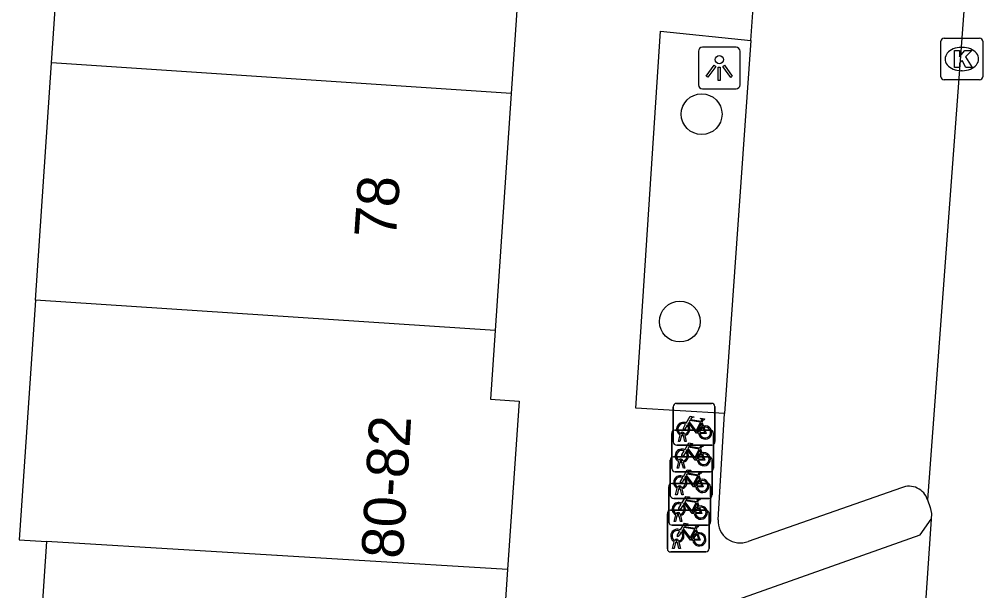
# Model space of a CAD drawing. Extents: x 159961 to 160856, y 382704 to 383353.
# Drawn here: x 160555.12 to 160578.21, y 382840.38 to 382854.08 of the extents above; entities that cross this region are included whole.
import ezdxf

# ---------------------------------------------------------------- set-up
doc = ezdxf.new("R2010")
doc.units = 0
for name, color, linetype in [('IMGEO_Boom', 7, 'Continuous'), ('IMGEO_Fietsenrek', 7, 'Continuous'), ('IMGEO_Kolk', 7, 'Continuous'), ('IMGEO_Lichtpunt', 7, 'Continuous'), ('IMGEO_Pand', 7, 'Continuous'), ('IMGEO_Pand_nummerreeks', 7, 'Continuous'), ('IMGEO_Parkeervlak_open', 7, 'Continuous'), ('IMGEO_Rijbaan_lokaal_open', 7, 'Continuous'), ('IMGEO_Voetpad_open', 7, 'Continuous')]:
    doc.layers.add(name, color=color, linetype=linetype)

msp = doc.modelspace()

# ---------------------------------------------------------------- linework, layer by layer
at = {"layer": 'IMGEO_Boom'}
for centre in [(160571.47, 382851.805), (160570.947, 382846.834)]:
    msp.add_circle(centre, 0.489, dxfattribs=at)
at = {"layer": 'IMGEO_Fietsenrek'}
for p, q in [((160570.864, 382844.874), (160571.705, 382844.874)), ((160571.705, 382844.874), (160570.864, 382844.874)), ((160570.789, 382843.949), (160570.789, 382844.79)), ((160570.789, 382844.79), (160570.789, 382843.949)), ((160571.789, 382844.799), (160571.789, 382843.958)), ((160571.789, 382843.958), (160571.789, 382844.799)), ((160571.476, 382844.423), (160571.512, 382844.328)), ((160570.754, 382843.309), (160570.754, 382844.15)), ((160570.754, 382844.15), (160570.754, 382843.309)), ((160570.829, 382844.234), (160571.67, 382844.234)), ((160571.67, 382844.234), (160570.829, 382844.234)), ((160571.027, 382844.13), (160571.026, 382844.134)), ((160571.058, 382844.141), (160571.059, 382844.134)), ((160571.754, 382844.159), (160571.754, 382843.318)), ((160571.754, 382843.318), (160571.754, 382844.159)), ((160570.916, 382843.958), (160570.955, 382844.118)), ((160570.95, 382843.958), (160570.916, 382843.958)), ((160570.985, 382844.106), (160570.95, 382843.958)), ((160571.068, 382843.958), (160571.034, 382844.1)), ((160571.066, 382844.104), (160571.101, 382843.958)), ((160571.101, 382843.958), (160571.068, 382843.958)), ((160571.714, 382843.874), (160570.873, 382843.874)), ((160570.873, 382843.874), (160571.714, 382843.874)), ((160571.441, 382843.783), (160571.477, 382843.688)), ((160570.719, 382842.669), (160570.719, 382843.51)), ((160570.719, 382843.51), (160570.719, 382842.669)), ((160570.794, 382843.594), (160571.635, 382843.594)), ((160571.635, 382843.594), (160570.794, 382843.594)), ((160570.881, 382843.318), (160570.92, 382843.478)), ((160570.95, 382843.466), (160570.915, 382843.318)), ((160570.992, 382843.49), (160570.991, 382843.494)), ((160571.033, 382843.318), (160570.999, 382843.46)), ((160571.023, 382843.501), (160571.024, 382843.494)), ((160571.031, 382843.464), (160571.066, 382843.318)), ((160571.719, 382843.519), (160571.719, 382842.678)), ((160571.719, 382842.678), (160571.719, 382843.519)), ((160571.679, 382843.234), (160570.838, 382843.234)), ((160570.838, 382843.234), (160571.679, 382843.234)), ((160570.915, 382843.318), (160570.881, 382843.318)), ((160571.066, 382843.318), (160571.033, 382843.318)), ((160571.406, 382843.143), (160571.442, 382843.048)), ((160570.683, 382842.029), (160570.683, 382842.87)), ((160570.683, 382842.87), (160570.683, 382842.029)), ((160570.758, 382842.954), (160571.599, 382842.954)), ((160571.599, 382842.954), (160570.758, 382842.954)), ((160570.846, 382842.678), (160570.885, 382842.838)), ((160570.915, 382842.826), (160570.88, 382842.678)), ((160570.957, 382842.85), (160570.956, 382842.854)), ((160570.998, 382842.678), (160570.964, 382842.82)), ((160570.988, 382842.861), (160570.989, 382842.854)), ((160570.996, 382842.824), (160571.031, 382842.678)), ((160571.683, 382842.879), (160571.683, 382842.038)), ((160571.683, 382842.038), (160571.683, 382842.879)), ((160571.644, 382842.594), (160570.803, 382842.594)), ((160570.803, 382842.594), (160571.644, 382842.594)), ((160570.88, 382842.678), (160570.846, 382842.678)), ((160571.031, 382842.678), (160570.998, 382842.678)), ((160571.37, 382842.503), (160571.406, 382842.408)), ((160570.723, 382842.313), (160571.564, 382842.313)), ((160571.564, 382842.313), (160570.723, 382842.313)), ((160570.648, 382841.388), (160570.648, 382842.229)), ((160570.648, 382842.229), (160570.648, 382841.388)), ((160570.81, 382842.038), (160570.849, 382842.198)), ((160570.879, 382842.186), (160570.844, 382842.038)), ((160570.921, 382842.21), (160570.92, 382842.214)), ((160570.962, 382842.038), (160570.928, 382842.18)), ((160570.952, 382842.221), (160570.953, 382842.214)), ((160570.96, 382842.184), (160570.995, 382842.038)), ((160571.648, 382842.238), (160571.648, 382841.397)), ((160571.648, 382841.397), (160571.648, 382842.238)), ((160571.608, 382841.954), (160570.767, 382841.954)), ((160570.767, 382841.954), (160571.608, 382841.954)), ((160570.844, 382842.038), (160570.81, 382842.038)), ((160570.995, 382842.038), (160570.962, 382842.038)), ((160571.335, 382841.862), (160571.371, 382841.767)), ((160570.917, 382841.58), (160570.918, 382841.573)), ((160570.775, 382841.397), (160570.814, 382841.557)), ((160570.809, 382841.397), (160570.775, 382841.397)), ((160570.844, 382841.545), (160570.809, 382841.397)), ((160570.886, 382841.569), (160570.885, 382841.573)), ((160570.927, 382841.397), (160570.893, 382841.539)), ((160570.925, 382841.543), (160570.96, 382841.397)), ((160570.96, 382841.397), (160570.927, 382841.397)), ((160571.573, 382841.313), (160570.732, 382841.313)), ((160570.732, 382841.313), (160571.573, 382841.313))]:
    msp.add_line(p, q, dxfattribs=at)
for points in [[(160571.123, 382844.348), (160571.071, 382844.258), (160571.031, 382844.233), (160571.032, 382844.28), (160571.087, 382844.374)], [(160571.102, 382844.4), (160571.197, 382844.564), (160571.283, 382844.55), (160571.285, 382844.541), (160571.229, 382844.53), (160571.202, 382844.485), (160571.458, 382844.444)], [(160571.398, 382844.156), (160571.348, 382844.156), (160571.157, 382844.407), (160571.138, 382844.375)], [(160571.445, 382844.419), (160571.188, 382844.46), (160571.171, 382844.431), (160571.338, 382844.211), (160571.445, 382844.419)], [(160571.493, 382844.321), (160571.463, 382844.398), (160571.354, 382844.18), (160571.397, 382844.18)], [(160571.458, 382844.444), (160571.483, 382844.493), (160571.477, 382844.497), (160571.454, 382844.501), (160571.442, 382844.508), (160571.441, 382844.511), (160571.443, 382844.516), (160571.538, 382844.501), (160571.54, 382844.491), (160571.53, 382844.478), (160571.518, 382844.472), (160571.504, 382844.478), (160571.476, 382844.423)], [(160571.427, 382844.18), (160571.547, 382844.179), (160571.503, 382844.293)], [(160571.523, 382844.3), (160571.578, 382844.155), (160571.428, 382844.155)], [(160571.067, 382843.76), (160571.162, 382843.924), (160571.248, 382843.91), (160571.25, 382843.901), (160571.194, 382843.89), (160571.167, 382843.845), (160571.423, 382843.804)], [(160571.088, 382843.708), (160571.036, 382843.618), (160570.996, 382843.593), (160570.997, 382843.64), (160571.052, 382843.734)], [(160571.363, 382843.516), (160571.313, 382843.516), (160571.122, 382843.767), (160571.103, 382843.735)], [(160571.41, 382843.779), (160571.153, 382843.82), (160571.136, 382843.791), (160571.303, 382843.571), (160571.41, 382843.779)], [(160571.458, 382843.681), (160571.428, 382843.758), (160571.319, 382843.54), (160571.362, 382843.54)], [(160571.488, 382843.66), (160571.543, 382843.515), (160571.393, 382843.515)], [(160571.423, 382843.804), (160571.448, 382843.853), (160571.442, 382843.857), (160571.419, 382843.861), (160571.407, 382843.868), (160571.406, 382843.871), (160571.408, 382843.876), (160571.503, 382843.861), (160571.505, 382843.851), (160571.495, 382843.838), (160571.483, 382843.832), (160571.469, 382843.838), (160571.441, 382843.783)], [(160571.392, 382843.54), (160571.512, 382843.539), (160571.468, 382843.653)], [(160571.032, 382843.12), (160571.127, 382843.284), (160571.213, 382843.27), (160571.215, 382843.261), (160571.159, 382843.25), (160571.132, 382843.205), (160571.388, 382843.164)], [(160571.388, 382843.164), (160571.413, 382843.213), (160571.407, 382843.217), (160571.384, 382843.221), (160571.372, 382843.228), (160571.371, 382843.231), (160571.373, 382843.236), (160571.468, 382843.221), (160571.47, 382843.211), (160571.46, 382843.198), (160571.448, 382843.192), (160571.434, 382843.198), (160571.406, 382843.143)], [(160571.053, 382843.068), (160571.001, 382842.978), (160570.961, 382842.953), (160570.962, 382843), (160571.017, 382843.094)], [(160571.328, 382842.876), (160571.278, 382842.876), (160571.087, 382843.127), (160571.068, 382843.095)], [(160571.375, 382843.139), (160571.118, 382843.18), (160571.101, 382843.151), (160571.268, 382842.931), (160571.375, 382843.139)], [(160571.423, 382843.041), (160571.393, 382843.118), (160571.284, 382842.9), (160571.327, 382842.9)], [(160571.357, 382842.9), (160571.477, 382842.899), (160571.433, 382843.013)], [(160571.453, 382843.02), (160571.508, 382842.875), (160571.358, 382842.875)], [(160570.996, 382842.48), (160571.091, 382842.644), (160571.177, 382842.63), (160571.179, 382842.621), (160571.123, 382842.61), (160571.096, 382842.565), (160571.352, 382842.524)], [(160571.339, 382842.499), (160571.082, 382842.54), (160571.065, 382842.511), (160571.232, 382842.291), (160571.339, 382842.499)], [(160571.352, 382842.524), (160571.377, 382842.573), (160571.371, 382842.577), (160571.348, 382842.581), (160571.336, 382842.588), (160571.335, 382842.591), (160571.337, 382842.596), (160571.432, 382842.581), (160571.434, 382842.571), (160571.424, 382842.558), (160571.412, 382842.552), (160571.398, 382842.558), (160571.37, 382842.503)], [(160571.017, 382842.428), (160570.965, 382842.338), (160570.925, 382842.313), (160570.926, 382842.36), (160570.981, 382842.454)], [(160571.292, 382842.236), (160571.242, 382842.236), (160571.051, 382842.487), (160571.032, 382842.455)], [(160571.387, 382842.401), (160571.357, 382842.478), (160571.248, 382842.26), (160571.291, 382842.26)], [(160571.321, 382842.26), (160571.441, 382842.259), (160571.397, 382842.373)], [(160571.417, 382842.38), (160571.472, 382842.235), (160571.322, 382842.235)], [(160570.982, 382841.787), (160570.93, 382841.697), (160570.89, 382841.672), (160570.891, 382841.719), (160570.946, 382841.813)], [(160570.961, 382841.839), (160571.056, 382842.003), (160571.142, 382841.989), (160571.144, 382841.98), (160571.088, 382841.969), (160571.061, 382841.924), (160571.317, 382841.883)], [(160571.257, 382841.595), (160571.207, 382841.595), (160571.016, 382841.846), (160570.997, 382841.814)], [(160571.304, 382841.858), (160571.047, 382841.899), (160571.03, 382841.87), (160571.197, 382841.65), (160571.304, 382841.858)], [(160571.352, 382841.76), (160571.322, 382841.837), (160571.213, 382841.619), (160571.256, 382841.619)], [(160571.317, 382841.883), (160571.342, 382841.932), (160571.336, 382841.936), (160571.313, 382841.94), (160571.301, 382841.947), (160571.3, 382841.95), (160571.302, 382841.955), (160571.397, 382841.94), (160571.399, 382841.93), (160571.389, 382841.917), (160571.377, 382841.911), (160571.363, 382841.917), (160571.335, 382841.862)], [(160571.286, 382841.619), (160571.406, 382841.618), (160571.362, 382841.732)], [(160571.382, 382841.739), (160571.437, 382841.594), (160571.287, 382841.594)]]:
    msp.add_lwpolyline(points, dxfattribs=at)
for centre, radius, start, end in [((160570.867, 382844.796), 0.0779, 92.4484, 184.2845), ((160570.867, 382844.796), 0.0779, 92.4484, 184.2845), ((160571.711, 382844.796), 0.0779, 2.4484, 94.2845), ((160571.711, 382844.796), 0.0779, 2.4484, 94.2845), ((160571.029, 382844.259), 0.159, 62.6766, 242.1369), ((160571.029, 382844.259), 0.129, 63.3192, 238.903), ((160571.029, 382844.259), 0.159, 283.5766, 46.6042), ((160570.832, 382844.156), 0.0779, 92.4484, 184.2845), ((160570.832, 382844.156), 0.0779, 92.4484, 184.2845), ((160571.009, 382844.13), 0.0499, 12.8025, 158.6934), ((160571.009, 382844.13), 0.0174, 12.8025, 163.4502), ((160571.029, 382844.259), 0.129, 253.415, 269.0204), ((160571.029, 382844.259), 0.129, 283.6043, 43.4302), ((160571.556, 382844.175), 0.159, 113.3408, 178.3217), ((160571.556, 382844.175), 0.159, 187.0065, 105.7708), ((160571.556, 382844.175), 0.129, 113.923, 177.9556), ((160571.556, 382844.175), 0.129, 188.6715, 104.5883), ((160571.676, 382844.156), 0.0779, 2.4484, 94.2845), ((160571.676, 382844.156), 0.0779, 2.4484, 94.2845), ((160570.867, 382843.952), 0.0779, 182.4484, 274.2845), ((160570.867, 382843.952), 0.0779, 182.4484, 274.2845), ((160571.029, 382844.259), 0.159, 253.9967, 271.7867), ((160571.711, 382843.952), 0.0779, 272.4484, 4.2845), ((160571.711, 382843.952), 0.0779, 272.4484, 4.2845), ((160570.994, 382843.619), 0.159, 62.6766, 242.1369), ((160570.994, 382843.619), 0.129, 63.3192, 238.903), ((160570.994, 382843.619), 0.129, 283.6043, 43.4302), ((160570.994, 382843.619), 0.159, 283.5766, 46.6042), ((160571.521, 382843.535), 0.159, 113.3408, 178.3217), ((160571.521, 382843.535), 0.159, 187.0065, 105.7708), ((160571.521, 382843.535), 0.129, 188.6715, 104.5883), ((160570.797, 382843.516), 0.0779, 92.4484, 184.2845), ((160570.797, 382843.516), 0.0779, 92.4484, 184.2845), ((160570.974, 382843.49), 0.0499, 12.8025, 158.6934), ((160570.994, 382843.619), 0.159, 253.9967, 271.7867), ((160570.974, 382843.49), 0.0174, 12.8025, 163.4502), ((160570.994, 382843.619), 0.129, 253.415, 269.0204), ((160571.521, 382843.535), 0.129, 113.923, 177.9556), ((160571.641, 382843.516), 0.0779, 2.4484, 94.2845), ((160571.641, 382843.516), 0.0779, 2.4484, 94.2845), ((160570.832, 382843.312), 0.0779, 182.4484, 274.2845), ((160570.832, 382843.312), 0.0779, 182.4484, 274.2845), ((160571.676, 382843.312), 0.0779, 272.4484, 4.2845), ((160571.676, 382843.312), 0.0779, 272.4484, 4.2845), ((160570.959, 382842.979), 0.159, 62.6766, 242.1369), ((160570.959, 382842.979), 0.129, 63.3192, 238.903), ((160570.959, 382842.979), 0.129, 283.6043, 43.4302), ((160570.959, 382842.979), 0.159, 283.5766, 46.6042), ((160571.486, 382842.895), 0.159, 113.3408, 178.3217), ((160571.486, 382842.895), 0.159, 187.0065, 105.7708), ((160571.486, 382842.895), 0.129, 113.923, 177.9556), ((160571.486, 382842.895), 0.129, 188.6715, 104.5883), ((160570.761, 382842.876), 0.0779, 92.4484, 184.2845), ((160570.761, 382842.876), 0.0779, 92.4484, 184.2845), ((160570.939, 382842.85), 0.0499, 12.8025, 158.6934), ((160570.959, 382842.979), 0.159, 253.9967, 271.7867), ((160570.939, 382842.85), 0.0174, 12.8025, 163.4502), ((160570.959, 382842.979), 0.129, 253.415, 269.0204), ((160571.605, 382842.876), 0.0779, 2.4484, 94.2845), ((160571.605, 382842.876), 0.0779, 2.4484, 94.2845), ((160570.797, 382842.672), 0.0779, 182.4484, 274.2845), ((160570.797, 382842.672), 0.0779, 182.4484, 274.2845), ((160571.641, 382842.672), 0.0779, 272.4484, 4.2845), ((160571.641, 382842.672), 0.0779, 272.4484, 4.2845), ((160570.726, 382842.235), 0.0779, 92.4484, 184.2845), ((160570.726, 382842.235), 0.0779, 92.4484, 184.2845), ((160570.923, 382842.339), 0.159, 62.6766, 242.1369), ((160570.923, 382842.339), 0.129, 63.3192, 238.903), ((160570.923, 382842.339), 0.129, 283.6043, 43.4302), ((160570.923, 382842.339), 0.159, 283.5766, 46.6042), ((160571.45, 382842.255), 0.159, 113.3408, 178.3217), ((160571.45, 382842.255), 0.159, 187.0065, 105.7708), ((160571.45, 382842.255), 0.129, 113.923, 177.9556), ((160571.45, 382842.255), 0.129, 188.6715, 104.5883), ((160571.57, 382842.235), 0.0779, 2.4484, 94.2845), ((160571.57, 382842.235), 0.0779, 2.4484, 94.2845), ((160570.903, 382842.21), 0.0499, 12.8025, 158.6934), ((160570.923, 382842.339), 0.159, 253.9967, 271.7867), ((160570.903, 382842.21), 0.0174, 12.8025, 163.4502), ((160570.923, 382842.339), 0.129, 253.415, 269.0204), ((160570.761, 382842.032), 0.0779, 182.4484, 274.2845), ((160570.761, 382842.032), 0.0779, 182.4484, 274.2845), ((160570.888, 382841.698), 0.159, 62.6766, 242.1369), ((160570.888, 382841.698), 0.129, 63.3192, 238.903), ((160570.888, 382841.698), 0.159, 283.5766, 46.6042), ((160571.605, 382842.032), 0.0779, 272.4484, 4.2845), ((160571.605, 382842.032), 0.0779, 272.4484, 4.2845), ((160570.868, 382841.569), 0.0499, 12.8025, 158.6934), ((160570.868, 382841.569), 0.0174, 12.8025, 163.4502), ((160570.888, 382841.698), 0.129, 283.6043, 43.4302), ((160571.415, 382841.614), 0.159, 113.3408, 178.3217), ((160571.415, 382841.614), 0.159, 187.0065, 105.7708), ((160571.415, 382841.614), 0.129, 113.923, 177.9556), ((160571.415, 382841.614), 0.129, 188.6715, 104.5883), ((160570.726, 382841.391), 0.0779, 182.4484, 274.2845), ((160570.726, 382841.391), 0.0779, 182.4484, 274.2845), ((160570.888, 382841.698), 0.159, 253.9967, 271.7867), ((160570.888, 382841.698), 0.129, 253.415, 269.0204), ((160571.57, 382841.391), 0.0779, 272.4484, 4.2845), ((160571.57, 382841.391), 0.0779, 272.4484, 4.2845)]:
    msp.add_arc(centre, radius, start, end, dxfattribs=at)
at = {"layer": 'IMGEO_Kolk'}
for p, q in [((160577.28, 382853.628), (160578.132, 382853.628)), ((160577.205, 382852.702), (160577.205, 382853.554)), ((160577.693, 382853.408), (160577.718, 382853.408)), ((160578.206, 382853.554), (160578.206, 382852.702)), ((160577.716, 382852.848), (160577.691, 382852.848)), ((160578.132, 382852.628), (160577.28, 382852.628))]:
    msp.add_line(p, q, dxfattribs=at)
for points in [[(160577.28, 382853.628), (160578.132, 382853.628)], [(160577.205, 382852.702), (160577.205, 382853.554)], [(160578.206, 382853.554), (160578.206, 382852.702)], [(160577.526, 382853.328), (160577.649, 382853.328), (160577.649, 382853.177), (160577.779, 382853.328), (160577.943, 382853.328), (160577.797, 382853.177), (160577.95, 382852.928), (160577.798, 382852.928), (160577.713, 382853.092), (160577.649, 382853.025), (160577.649, 382852.928), (160577.526, 382852.928), (160577.526, 382853.328)], [(160578.132, 382852.628), (160577.28, 382852.628)]]:
    msp.add_lwpolyline(points, dxfattribs=at)
for centre, start, end in [((160577.282, 382853.552), 91.552, 178.448), ((160577.282, 382853.552), 91.552, 178.448), ((160578.13, 382853.552), 1.552, 88.448), ((160578.13, 382853.552), 1.552, 88.448), ((160577.282, 382852.704), 181.552, 268.448), ((160577.282, 382852.704), 181.552, 268.448), ((160578.13, 382852.704), 271.552, 358.448), ((160578.13, 382852.704), 271.552, 358.448)]:
    msp.add_arc(centre, 0.0765, start, end, dxfattribs=at)
for centre, major_axis, ratio, start_param, end_param in [((160577.692, 382853.128), (-0.387, 0.002), 0.722429, 4.712389, 7.853982), ((160577.717, 382853.128), (-0.39, 0.002), 0.717154, 1.570796, 4.712389)]:
    msp.add_ellipse(centre, major_axis=major_axis, ratio=ratio, start_param=start_param, end_param=end_param, dxfattribs=at)
at = {"layer": 'IMGEO_Lichtpunt'}
for p, q in [((160572.296, 382853.41), (160571.488, 382853.41)), ((160572.296, 382853.41), (160571.488, 382853.41)), ((160571.394, 382853.315), (160571.394, 382852.508)), ((160571.394, 382853.315), (160571.394, 382852.508)), ((160572.39, 382852.508), (160572.39, 382853.315)), ((160572.39, 382852.508), (160572.39, 382853.315)), ((160571.488, 382852.414), (160572.296, 382852.414)), ((160571.488, 382852.414), (160572.296, 382852.414))]:
    msp.add_line(p, q, dxfattribs=at)
for points in [[(160571.768, 382852.979), (160571.807, 382852.951), (160571.619, 382852.689), (160571.581, 382852.716), (160571.768, 382852.979)], [(160571.87, 382852.931), (160571.917, 382852.931), (160571.917, 382852.609), (160571.87, 382852.609), (160571.87, 382852.931)], [(160571.98, 382852.951), (160572.018, 382852.978), (160572.205, 382852.716), (160572.166, 382852.688), (160571.98, 382852.951)]]:
    msp.add_lwpolyline(points, dxfattribs=at)
msp.add_circle((160571.893, 382853.113), 0.0994, dxfattribs=at)
for centre, start, end in [((160571.488, 382853.315), 90, 180), ((160571.488, 382853.315), 90, 180), ((160572.296, 382853.315), 0, 90), ((160572.296, 382853.315), 0, 90), ((160571.488, 382852.508), 180, 270), ((160571.488, 382852.508), 180, 270), ((160572.296, 382852.508), 270, 0), ((160572.296, 382852.508), 270, 360)]:
    msp.add_arc(centre, 0.0946, start, end, dxfattribs=at)
at = {"layer": 'IMGEO_Pand'}
for points in [[(160555.89, 382853.036), (160556.239, 382858.199)], [(160567.253, 382857.467), (160566.903, 382852.303)], [(160555.505, 382847.351), (160555.89, 382853.036)], [(160566.903, 382852.303), (160555.89, 382853.036)], [(160566.903, 382852.303), (160566.519, 382846.618)], [(160555.505, 382847.351), (160555.117, 382841.604), (160555.768, 382841.56)], [(160566.519, 382846.618), (160555.505, 382847.351)], [(160566.519, 382846.618), (160566.408, 382844.975), (160567.094, 382844.929), (160566.821, 382840.891)], [(160555.768, 382841.56), (160555.415, 382836.339)], [(160566.821, 382840.891), (160555.768, 382841.56)], [(160566.821, 382840.891), (160566.464, 382835.605)]]:
    msp.add_lwpolyline(points, dxfattribs=at)
at = {"layer": 'IMGEO_Parkeervlak_open'}
msp.add_lwpolyline([(160572.648, 382853.575), (160572.014, 382844.633)], dxfattribs=at)
at = {"layer": 'IMGEO_Rijbaan_lokaal_open'}
for points in [[(160578.195, 382860.194), (160576.885, 382842.559)], [(160576.885, 382842.559), (160576.95, 382842.375), (160576.978, 382842.231), (160576.969, 382842.095)], [(160576.969, 382842.095), (160575.773, 382824.441)]]:
    msp.add_lwpolyline(points, dxfattribs=at)
at = {"layer": 'IMGEO_Voetpad_open'}
for points in [[(160572.648, 382853.575), (160572.778, 382855.373)], [(160572.014, 382844.633), (160569.891, 382844.76), (160570.482, 382853.799), (160572.648, 382853.575)], [(160571.863, 382842.084), (160572.014, 382844.633)], [(160576.262, 382842.851), (160572.588, 382841.565)], [(160572.228, 382840.132), (160576.708, 382841.725), (160576.969, 382842.095)]]:
    msp.add_lwpolyline(points, dxfattribs=at)
for centre, radius, start, end in [((160576.441, 382842.422), 0.465, 17.1205, 112.6546), ((160572.393, 382842.058), 0.53, 177.2235, 291.5816)]:
    msp.add_arc(centre, radius, start, end, dxfattribs=at)

# ---------------------------------------------------------------- texts
at = {"layer": 'IMGEO_Pand_nummerreeks'}
for s, rotation, p in [('78', 86.1358, (160564.141, 382848.812)), ('80-82', 86.6501, (160564.311, 382841.134))]:
    msp.add_text(s, height=1, rotation=rotation, dxfattribs=at).set_placement(p)

doc.saveas('drawing.dxf')
